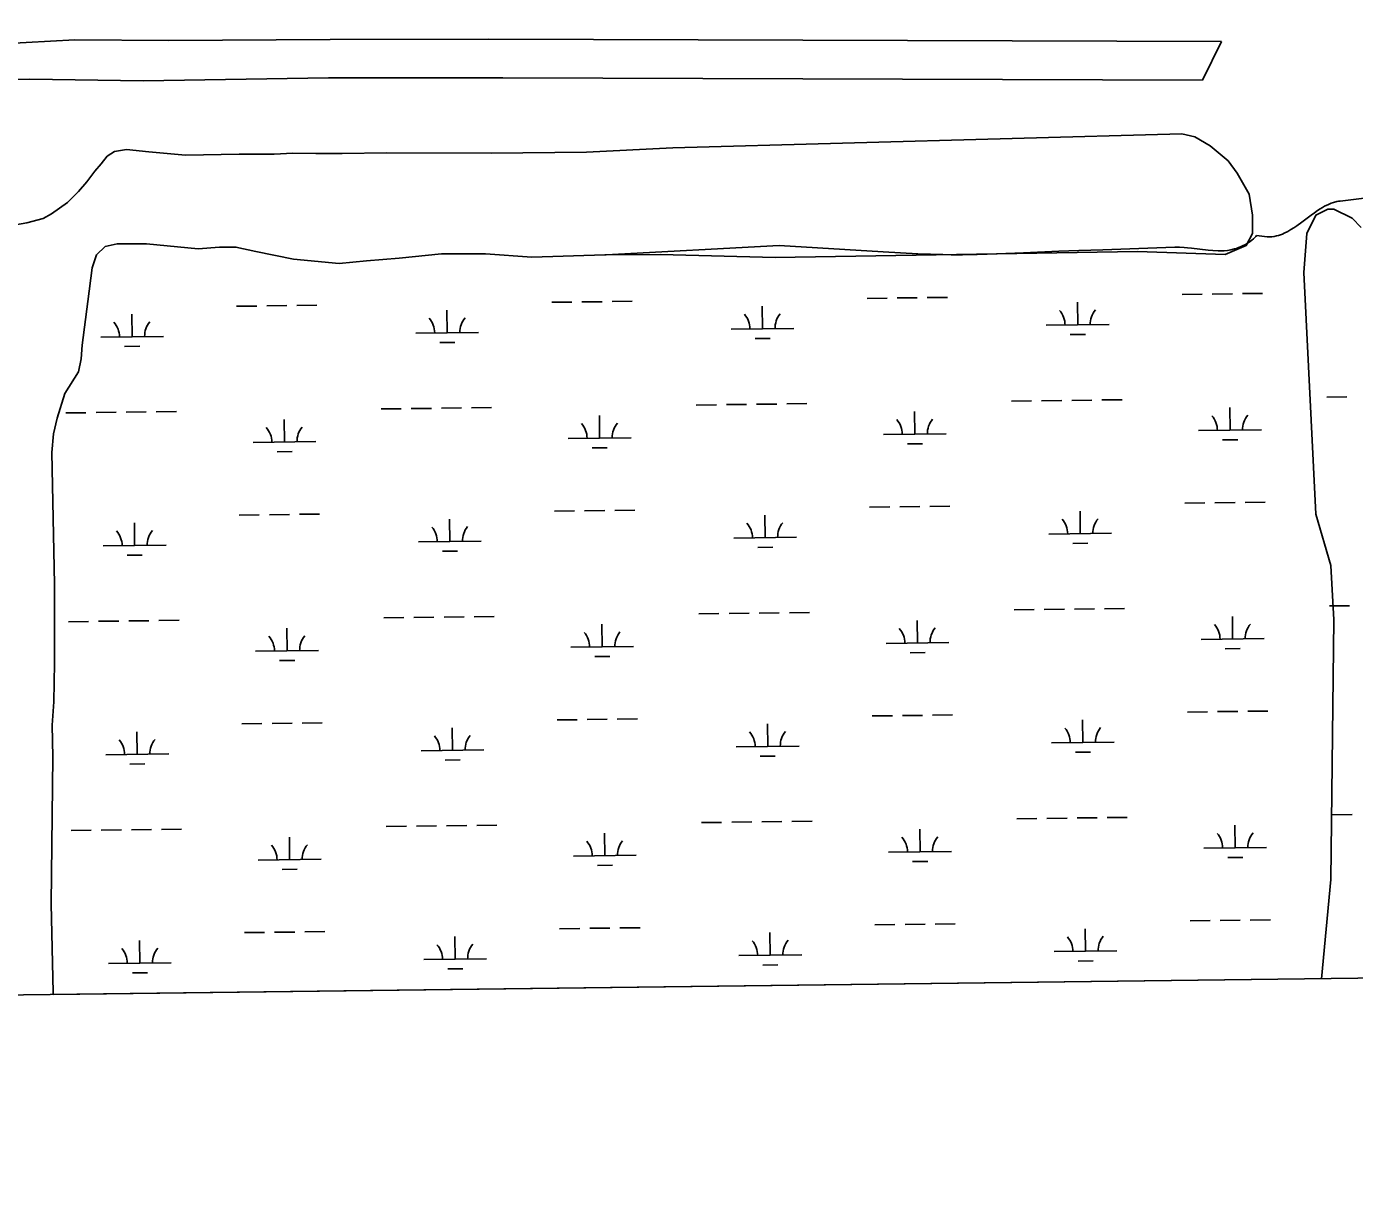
# Model space of a CAD drawing. Extents: x 3715084 to 3753216, y 488173 to 513963.
# Drawn here: x 3742980 to 3745094, y 493591 to 495429 of the extents above; entities that cross this region are included whole.
import ezdxf

# ---------------------------------------------------------------- set-up
doc = ezdxf.new("R2010")
doc.units = 0
for name, color, linetype in [('V-GRID-FRAM', 7, 'Continuous'), ('V-LEVE-TOET', 7, 'Continuous'), ('V-TOPO-SHOR', 7, 'Continuous'), ('V-WETL-SWMP', 7, 'Continuous')]:
    doc.layers.add(name, color=color, linetype=linetype)

msp = doc.modelspace()

# ---------------------------------------------------------------- linework, layer by layer
at = {"layer": 'V-GRID-FRAM'}
msp.add_lwpolyline([(3719350.3, 493590.7), (3719130.8, 511772.1), (3750813.3, 512168.5), (3751048.6, 493987.2), (3719350.3, 493590.7)], dxfattribs=at)
at = {"layer": 'V-LEVE-TOET'}
msp.add_line((3744852.2, 495343.4), (3744882.4, 495405.5), dxfattribs=at)
for points in [[(3739753.1, 495360), (3739903.9, 495360.1), (3740102.9, 495362.6), (3740316.1, 495363.7), (3740491.2, 495365.8), (3740673.7, 495368.8), (3740842, 495370.8), (3741048.8, 495375.2), (3741222, 495380.2), (3741424.9, 495380.8), (3741637.2, 495383.3), (3741895.7, 495385.4), (3742150.9, 495388.5), (3742396.7, 495394.5), (3742665, 495394.6), (3742901.1, 495399.6), (3743056.3, 495408), (3743205.6, 495406.6), (3743463.1, 495408.2), (3743715.8, 495408.8), (3744882.4, 495405.5)], [(3744852.2, 495343.4), (3743737.8, 495347.4), (3743460.7, 495347.2), (3743165.6, 495342.7), (3742985.1, 495345), (3742798.2, 495344), (3742652.4, 495337), (3742496.8, 495329.6), (3742321.6, 495318.8), (3742182.1, 495317.8), (3741961.6, 495311.3), (3741736.7, 495317.5), (3741578.2, 495315.5), (3741370.3, 495312), (3741118.6, 495309.4), (3740875.7, 495306.8), (3740591.3, 495303.3), (3740268.3, 495295.8), (3740012.2, 495290.8), (3739822.4, 495288.2), (3739761, 495284.8)]]:
    msp.add_lwpolyline(points, dxfattribs=at)
at = {"layer": 'V-TOPO-SHOR'}
msp.add_line((3743988.8, 495065.7), (3744171.5, 495061), dxfattribs=at)
for points in [[(3744008.9, 495235.6), (3744819, 495258.4)], [(3744171.5, 495061), (3744748.6, 495070.7), (3744888.1, 495065.8), (3744921.8, 495080.3), (3744931.4, 495099.5), (3744931.4, 495128.4), (3744926.6, 495162), (3744907.4, 495195.7), (3744892.9, 495214.9), (3744864.1, 495239), (3744840, 495253.4), (3744819, 495258.4)], [(3742979.9, 495116.6), (3743005.9, 495123.2), (3743019.2, 495130.6), (3743045.1, 495148.6), (3743062.4, 495166.5), (3743075.7, 495181.9), (3743088.4, 495198.5), (3743098.3, 495210.5), (3743108.3, 495222.5), (3743119.6, 495229.8), (3743138.9, 495233.1), (3743174.2, 495229.2), (3743232.8, 495223.9), (3743318, 495225.9), (3743373.9, 495225.9), (3743403.9, 495227.3), (3743440.5, 495226.7), (3743482.4, 495226.7), (3743553, 495228), (3743719.4, 495227.5), (3743871.1, 495228.9), (3744008.9, 495235.6)], [(3745104.6, 495109.1), (3745090.1, 495123.6), (3745061.3, 495138), (3745051.7, 495138), (3745032.4, 495128.4), (3745018, 495099.5), (3745013.2, 495037), (3745032.4, 494652.2), (3745056.5, 494570.4), (3745061.3, 494483.9), (3745056.5, 494070.2), (3745041.4, 493912.1)], [(3742949.9, 495111.2), (3742979.9, 495116.6)], [(3743022.1, 493886.8), (3743021.9, 493890.1), (3743019.1, 494031.2), (3743021.7, 494265.4), (3743020.4, 494316), (3743023.1, 494353), (3743024.4, 494414.6), (3743024.3, 494540.6), (3743020.1, 494750.2), (3743022.8, 494780.3), (3743028.3, 494804.9), (3743040.6, 494844.7), (3743062.5, 494878.9), (3743066.6, 494899.5), (3743068, 494921.4), (3743077.5, 494991.2), (3743084.3, 495044.6), (3743091.2, 495065.2), (3743104.9, 495078.9), (3743124, 495083), (3743170.6, 495083), (3743252.8, 495074.9), (3743287, 495077.6), (3743313, 495077.6), (3743344.5, 495070.8), (3743404.8, 495058.5), (3743477.4, 495051.7), (3743521.2, 495055.8), (3743573.2, 495060), (3743640.3, 495066.8), (3743710.2, 495066.9), (3743784.1, 495061.4), (3743900.5, 495065.6), (3743988.8, 495065.7)]]:
    msp.add_lwpolyline(points, dxfattribs=at)
at = {"layer": 'V-WETL-SWMP'}
for p, q in [((3745043.2, 495140.9), (3745046.5, 495142.7)), ((3745046.5, 495142.7), (3745052.5, 495145.6)), ((3745052.5, 495145.6), (3745057, 495147.5)), ((3745057, 495147.5), (3745060.5, 495148.7)), ((3745060.5, 495148.7), (3745065.7, 495150.1)), ((3745065.7, 495150.1), (3745068.4, 495150.7)), ((3745068.4, 495150.7), (3745071.1, 495151.1)), ((3745071.1, 495151.1), (3745109.3, 495155.8)), ((3745010.4, 495117.6), (3745024.9, 495128.5)), ((3745024.9, 495128.5), (3745030.3, 495132.5)), ((3745030.3, 495132.5), (3745035.2, 495135.8)), ((3745035.2, 495135.8), (3745039.4, 495138.6)), ((3745039.4, 495138.6), (3745043.2, 495140.9)), ((3744982.2, 495099.8), (3744987.8, 495102.5)), ((3744987.8, 495102.5), (3744992.9, 495105.5)), ((3744992.9, 495105.5), (3744997.7, 495108.5)), ((3744997.7, 495108.5), (3745002.2, 495111.6)), ((3745002.2, 495111.6), (3745010.4, 495117.6)), ((3743104.9, 495078.9), (3743124, 495083)), ((3743124, 495083), (3743170.6, 495083)), ((3743170.6, 495083), (3743252.8, 495074.9)), ((3743902.4, 495065.6), (3744177.8, 495080)), ((3744177.8, 495080), (3744343.5, 495070.4)), ((3744912.5, 495078.1), (3744915.9, 495079.6)), ((3744915.9, 495079.6), (3744919.3, 495081.3)), ((3744919.3, 495081.3), (3744922.9, 495083.4)), ((3744922.9, 495083.4), (3744926.6, 495085.8)), ((3744926.6, 495085.8), (3744930.4, 495088.5)), ((3744930.4, 495088.5), (3744933.1, 495090.8)), ((3744933.1, 495090.8), (3744935.5, 495093.2)), ((3744935.5, 495093.2), (3744936.8, 495094.8)), ((3744936.8, 495094.8), (3744937.8, 495096.2)), ((3744937.8, 495096.2), (3744954.9, 495094.1)), ((3744954.9, 495094.1), (3744958.9, 495094.1)), ((3744958.9, 495094.1), (3744962.7, 495094.3)), ((3744962.7, 495094.3), (3744966.3, 495094.8)), ((3744966.3, 495094.8), (3744969.8, 495095.5)), ((3744969.8, 495095.5), (3744973.1, 495096.3)), ((3744973.1, 495096.3), (3744976.3, 495097.4)), ((3744976.3, 495097.4), (3744979.3, 495098.5)), ((3744979.3, 495098.5), (3744982.2, 495099.8)), ((3743084.3, 495044.6), (3743091.2, 495065.2)), ((3743091.2, 495065.2), (3743104.9, 495078.9)), ((3743252.8, 495074.9), (3743287, 495077.6)), ((3743287, 495077.6), (3743313, 495077.6)), ((3743313, 495077.6), (3743344.5, 495070.8)), ((3743344.5, 495070.8), (3743404.8, 495058.5)), ((3743404.8, 495058.5), (3743477.4, 495051.7)), ((3743521.2, 495055.8), (3743573.2, 495060)), ((3743573.2, 495060), (3743640.3, 495066.8)), ((3743640.3, 495066.8), (3743710.2, 495066.9)), ((3743710.2, 495066.9), (3743784.1, 495061.4)), ((3743784.1, 495061.4), (3743900.5, 495065.6)), ((3743900.5, 495065.6), (3743902.4, 495065.6)), ((3744343.5, 495070.4), (3744398.7, 495067.2)), ((3744398.7, 495067.2), (3744418.7, 495066.2)), ((3744418.7, 495066.2), (3744438.6, 495065.7)), ((3744438.6, 495065.7), (3744452, 495065.5)), ((3744452, 495065.5), (3744469.7, 495065.5)), ((3744469.7, 495065.5), (3744493.4, 495065.9)), ((3744493.4, 495065.9), (3744525, 495066.8)), ((3744525, 495066.8), (3744567.1, 495068.5)), ((3744567.1, 495068.5), (3744623.3, 495071)), ((3744623.3, 495071), (3744655.4, 495072.1)), ((3744655.4, 495072.1), (3744693.6, 495073.3)), ((3744693.6, 495073.3), (3744808.2, 495077.4)), ((3744808.2, 495077.4), (3744815.6, 495077.4)), ((3744815.6, 495077.4), (3744823, 495077.1)), ((3744823, 495077.1), (3744827.9, 495076.6)), ((3744827.9, 495076.6), (3744834.5, 495075.9)), ((3744834.5, 495075.9), (3744860.9, 495072.7)), ((3744860.9, 495072.7), (3744868.4, 495072.1)), ((3744868.4, 495072.1), (3744877, 495071.7)), ((3744877, 495071.7), (3744881.5, 495071.8)), ((3744881.5, 495071.8), (3744886.4, 495072)), ((3744886.4, 495072), (3744891.6, 495072.5)), ((3744891.6, 495072.5), (3744897.2, 495073.4)), ((3744897.2, 495073.4), (3744903.1, 495074.8)), ((3744903.1, 495074.8), (3744906.1, 495075.7)), ((3744906.1, 495075.7), (3744909.3, 495076.8)), ((3744909.3, 495076.8), (3744912.5, 495078.1)), ((3743077.5, 494991.2), (3743084.3, 495044.6)), ((3743477.4, 495051.7), (3743521.2, 495055.8)), ((3744317.9, 494996), (3744349.9, 494996.4)), ((3744365.9, 494996.6), (3744397.9, 494997)), ((3744413.9, 494997.2), (3744445.9, 494997.6)), ((3744819.8, 495002.3), (3744851.7, 495002.7)), ((3744867.7, 495002.9), (3744899.7, 495003.3)), ((3744915.7, 495003.5), (3744947.7, 495003.9)), ((3743068, 494921.4), (3743077.5, 494991.2)), ((3743314.1, 494983.4), (3743346.1, 494983.8)), ((3743362.1, 494984), (3743394.1, 494984.4)), ((3743410.1, 494984.6), (3743442.1, 494985)), ((3743649.5, 494941.2), (3743649.1, 494977.2)), ((3743816, 494989.7), (3743848, 494990.1)), ((3743864, 494990.3), (3743896, 494990.7)), ((3743912, 494990.9), (3743944, 494991.3)), ((3744151.4, 494947.5), (3744151, 494983.5)), ((3744653.3, 494953.7), (3744652.8, 494989.7)), ((3743147.7, 494934.9), (3743147.2, 494970.9)), ((3744603.3, 494953.1), (3744703.3, 494954.4)), ((3743097.7, 494934.3), (3743197.7, 494935.5)), ((3743599.5, 494940.6), (3743699.5, 494941.8)), ((3744101.4, 494946.8), (3744201.4, 494948.1)), ((3744139.6, 494931.9), (3744163.6, 494932.2)), ((3744641.5, 494938.2), (3744665.5, 494938.5)), ((3743066.6, 494899.5), (3743068, 494921.4)), ((3743135.9, 494919.3), (3743159.9, 494919.6)), ((3743637.7, 494925.6), (3743661.7, 494925.9)), ((3743062.5, 494878.9), (3743066.6, 494899.5)), ((3743040.6, 494844.7), (3743062.5, 494878.9)), ((3743028.3, 494804.9), (3743040.6, 494844.7)), ((3744046.1, 494826.1), (3744078.1, 494826.5)), ((3744094.1, 494826.7), (3744126.1, 494827.1)), ((3744142.1, 494827.3), (3744174.1, 494827.7)), ((3744190.1, 494827.9), (3744222.1, 494828.3)), ((3744547.9, 494832.3), (3744579.9, 494832.7)), ((3744595.9, 494832.9), (3744627.9, 494833.3)), ((3744643.9, 494833.5), (3744675.9, 494833.9)), ((3744691.9, 494834.1), (3744723.9, 494834.5)), ((3745049.8, 494838.6), (3745081.8, 494839)), ((3743022.8, 494780.3), (3743028.3, 494804.9)), ((3743042.3, 494813.5), (3743074.3, 494813.9)), ((3743090.3, 494814.1), (3743122.3, 494814.5)), ((3743138.3, 494814.7), (3743170.3, 494815.1)), ((3743186.3, 494815.3), (3743218.3, 494815.7)), ((3743544.2, 494819.8), (3743576.2, 494820.2)), ((3743592.2, 494820.4), (3743624.2, 494820.8)), ((3743640.2, 494821), (3743672.2, 494821.4)), ((3743688.2, 494821.6), (3743720.2, 494822)), ((3743892.1, 494773.4), (3743891.7, 494809.4)), ((3744394, 494779.7), (3744393.6, 494815.7)), ((3744895.9, 494785.9), (3744895.4, 494821.9)), ((3743390.3, 494767.1), (3743389.8, 494803.1)), ((3744845.9, 494785.3), (3744945.9, 494786.6)), ((3743020.1, 494750.2), (3743022.8, 494780.3)), ((3743340.3, 494766.5), (3743440.3, 494767.8)), ((3743842.1, 494772.8), (3743942.1, 494774)), ((3744344, 494779), (3744444, 494780.3)), ((3744382.2, 494764.1), (3744406.2, 494764.4)), ((3744884.1, 494770.4), (3744908.1, 494770.7)), ((3743024.3, 494540.6), (3743020.1, 494750.2)), ((3743378.5, 494751.5), (3743402.5, 494751.8)), ((3743880.3, 494757.8), (3743904.3, 494758.1)), ((3743820.2, 494657.1), (3743852.2, 494657.5)), ((3743868.2, 494657.7), (3743900.2, 494658.1)), ((3743916.2, 494658.3), (3743948.2, 494658.7)), ((3744322, 494663.3), (3744354, 494663.7)), ((3744370, 494663.9), (3744402, 494664.3)), ((3744418, 494664.5), (3744450, 494664.9)), ((3744657.4, 494621.1), (3744657, 494657.1)), ((3744823.9, 494669.6), (3744855.9, 494670)), ((3744871.9, 494670.2), (3744903.9, 494670.6)), ((3744919.9, 494670.8), (3744951.9, 494671.2)), ((3743151.8, 494602.3), (3743151.4, 494638.3)), ((3743318.3, 494650.8), (3743350.3, 494651.2)), ((3743366.3, 494651.4), (3743398.3, 494651.8)), ((3743414.3, 494652), (3743446.3, 494652.4)), ((3743653.7, 494608.5), (3743653.3, 494644.5)), ((3744155.6, 494614.8), (3744155.1, 494650.8)), ((3744105.6, 494614.2), (3744205.6, 494615.4)), ((3744607.4, 494620.5), (3744707.4, 494621.7)), ((3743101.8, 494601.7), (3743201.8, 494602.9)), ((3743603.7, 494607.9), (3743703.7, 494609.2)), ((3743641.9, 494593), (3743665.9, 494593.3)), ((3744143.8, 494599.2), (3744167.8, 494599.5)), ((3744645.6, 494605.5), (3744669.6, 494605.8)), ((3743140, 494586.7), (3743164, 494587)), ((3743024.4, 494414.6), (3743024.3, 494540.6)), ((3743548.4, 494487.2), (3743580.4, 494487.5)), ((3743596.4, 494487.7), (3743628.4, 494488.1)), ((3743644.4, 494488.3), (3743676.4, 494488.7)), ((3743692.4, 494488.9), (3743724.4, 494489.3)), ((3744050.2, 494493.4), (3744082.2, 494493.8)), ((3744098.2, 494494), (3744130.2, 494494.4)), ((3744146.2, 494494.6), (3744178.2, 494495)), ((3744194.2, 494495.2), (3744226.2, 494495.6)), ((3744552.1, 494499.7), (3744584.1, 494500.1)), ((3744600.1, 494500.3), (3744632.1, 494500.7)), ((3744648.1, 494500.9), (3744680.1, 494501.3)), ((3744696.1, 494501.5), (3744728.1, 494501.9)), ((3744900, 494453.3), (3744899.6, 494489.3)), ((3745054, 494506), (3745086, 494506.4)), ((3743046.5, 494480.9), (3743078.5, 494481.3)), ((3743094.5, 494481.5), (3743126.5, 494481.9)), ((3743142.5, 494482.1), (3743174.5, 494482.5)), ((3743190.5, 494482.7), (3743222.5, 494483.1)), ((3743394.4, 494434.5), (3743394, 494470.5)), ((3743896.3, 494440.8), (3743895.8, 494476.7)), ((3744398.2, 494447), (3744397.7, 494483)), ((3744348.2, 494446.4), (3744448.2, 494447.6)), ((3744850, 494452.7), (3744950, 494453.9)), ((3743344.4, 494433.9), (3743444.4, 494435.1)), ((3743846.3, 494440.1), (3743946.3, 494441.4)), ((3743884.5, 494425.2), (3743908.5, 494425.5)), ((3744386.4, 494431.4), (3744410.3, 494431.7)), ((3744888.2, 494437.7), (3744912.2, 494438)), ((3743023.1, 494353), (3743024.4, 494414.6)), ((3743382.6, 494418.9), (3743406.6, 494419.2)), ((3743020.3, 494316), (3743023.1, 494353)), ((3743322.5, 494318.1), (3743354.5, 494318.5)), ((3743370.5, 494318.7), (3743402.5, 494319.1)), ((3743418.5, 494319.3), (3743450.5, 494319.7)), ((3743824.3, 494324.4), (3743856.3, 494324.8)), ((3743872.3, 494325), (3743904.3, 494325.4)), ((3743920.3, 494325.6), (3743952.3, 494326)), ((3744159.7, 494282.2), (3744159.3, 494318.2)), ((3744326.2, 494330.7), (3744358.2, 494331.1)), ((3744374.2, 494331.3), (3744406.2, 494331.7)), ((3744422.2, 494331.9), (3744454.2, 494332.3)), ((3744661.6, 494288.4), (3744661.1, 494324.4)), ((3744828.1, 494337), (3744860.1, 494337.4)), ((3744876.1, 494337.6), (3744908.1, 494338)), ((3744924.1, 494338.2), (3744956.1, 494338.6)), ((3743021.7, 494265.4), (3743020.3, 494316)), ((3743156, 494269.6), (3743155.5, 494305.6)), ((3743657.9, 494275.9), (3743657.4, 494311.9)), ((3743607.9, 494275.3), (3743707.9, 494276.5)), ((3744109.7, 494281.5), (3744209.7, 494282.8)), ((3744611.6, 494287.8), (3744711.6, 494289.1)), ((3743019.1, 494031.2), (3743021.7, 494265.4)), ((3743106, 494269), (3743206, 494270.3)), ((3743646.1, 494260.3), (3743670.1, 494260.6)), ((3744147.9, 494266.6), (3744171.9, 494266.9)), ((3744649.8, 494272.9), (3744673.8, 494273.2)), ((3743144.2, 494254), (3743168.2, 494254.3)), ((3745058.1, 494173.3), (3745090.1, 494173.7)), ((3743098.7, 494148.8), (3743130.6, 494149.2)), ((3743146.6, 494149.4), (3743178.6, 494149.8)), ((3743194.6, 494150), (3743226.6, 494150.4)), ((3743552.5, 494154.5), (3743584.5, 494154.9)), ((3743600.5, 494155.1), (3743632.5, 494155.5)), ((3743648.5, 494155.7), (3743680.5, 494156.1)), ((3743696.5, 494156.3), (3743728.5, 494156.7)), ((3744054.4, 494160.8), (3744086.4, 494161.2)), ((3744102.4, 494161.4), (3744134.4, 494161.8)), ((3744150.4, 494162), (3744182.4, 494162.4)), ((3744198.4, 494162.6), (3744230.4, 494163)), ((3744402.3, 494114.4), (3744401.9, 494150.4)), ((3744556.3, 494167), (3744588.3, 494167.4)), ((3744604.3, 494167.6), (3744636.3, 494168)), ((3744652.3, 494168.2), (3744684.3, 494168.6)), ((3744700.2, 494168.8), (3744732.2, 494169.2)), ((3744904.2, 494120.6), (3744903.7, 494156.6)), ((3743050.7, 494148.2), (3743082.7, 494148.6)), ((3743398.6, 494101.8), (3743398.1, 494137.8)), ((3743900.4, 494108.1), (3743900, 494144.1)), ((3743850.5, 494107.5), (3743950.4, 494108.7)), ((3744352.3, 494113.8), (3744452.3, 494115)), ((3744854.2, 494120), (3744954.2, 494121.3)), ((3743348.6, 494101.2), (3743448.6, 494102.5)), ((3743386.8, 494086.3), (3743410.8, 494086.6)), ((3743888.6, 494092.5), (3743912.6, 494092.8)), ((3744390.5, 494098.8), (3744414.5, 494099.1)), ((3744892.4, 494105.1), (3744916.4, 494105.4)), ((3743021.9, 493890.1), (3743019.1, 494031.2)), ((3744832.2, 494004.3), (3744864.2, 494004.7)), ((3744880.2, 494004.9), (3744912.2, 494005.3)), ((3744928.2, 494005.5), (3744960.2, 494005.9)), ((3743326.6, 493985.5), (3743358.6, 493985.9)), ((3743374.6, 493986.1), (3743406.6, 493986.5)), ((3743422.6, 493986.7), (3743454.6, 493987.1)), ((3743828.5, 493991.8), (3743860.5, 493992.2)), ((3743876.5, 493992.4), (3743908.5, 493992.8)), ((3743924.5, 493993), (3743956.5, 493993.4)), ((3744163.9, 493949.5), (3744163.4, 493985.5)), ((3744330.4, 493998), (3744362.4, 493998.4)), ((3744378.4, 493998.6), (3744410.3, 493999)), ((3744426.3, 493999.2), (3744458.3, 493999.6)), ((3744665.8, 493955.8), (3744665.3, 493991.8)), ((3743160.1, 493937), (3743159.7, 493973)), ((3743662, 493943.2), (3743661.6, 493979.2)), ((3743110.2, 493936.4), (3743210.1, 493937.6)), ((3743612, 493942.6), (3743712, 493943.9)), ((3744113.9, 493948.9), (3744213.9, 493950.1)), ((3744615.8, 493955.2), (3744715.7, 493956.4)), ((3744653.9, 493940.2), (3744677.9, 493940.5)), ((3745387.5, 493916.4), (3743022.1, 493886.8)), ((3743148.3, 493921.4), (3743172.3, 493921.7)), ((3743650.2, 493927.7), (3743674.2, 493928)), ((3744152.1, 493933.9), (3744176.1, 493934.2)), ((3743022.1, 493886.8), (3743021.9, 493890.1))]:
    msp.add_line(p, q, dxfattribs=at)
for centre, start, end in [((3744598, 494953.5), 359.9442, 41.4878), ((3744708.5, 494954.9), 139.9442, 181.4878), ((3743092.4, 494934.7), 359.9442, 41.4878), ((3743202.9, 494936.1), 139.9442, 181.4878), ((3743594.3, 494941), 359.9442, 41.4878), ((3743704.8, 494942.4), 139.9442, 181.4878), ((3744096.2, 494947.3), 359.9442, 41.4878), ((3744206.6, 494948.6), 139.9442, 181.4878), ((3744840.6, 494785.7), 359.9442, 41.4878), ((3744951.1, 494787.1), 139.9442, 181.4878), ((3743335, 494766.9), 359.9442, 41.4878), ((3743445.5, 494768.3), 139.9442, 181.4878), ((3743836.9, 494773.2), 359.9442, 41.4878), ((3743947.4, 494774.6), 139.9442, 181.4878), ((3744338.8, 494779.5), 359.9442, 41.4878), ((3744449.2, 494780.8), 139.9442, 181.4878), ((3744100.3, 494614.6), 359.9442, 41.4878), ((3744210.8, 494616), 139.9442, 181.4878), ((3744602.2, 494620.9), 359.9442, 41.4878), ((3744712.7, 494622.3), 139.9442, 181.4878), ((3743096.6, 494602.1), 359.9442, 41.4878), ((3743207.1, 494603.4), 139.9442, 181.4878), ((3743598.5, 494608.3), 359.9442, 41.4878), ((3743708.9, 494609.7), 139.9442, 181.4878), ((3744342.9, 494446.8), 359.9442, 41.4878), ((3744453.4, 494448.2), 139.9442, 181.4878), ((3744844.8, 494453.1), 359.9442, 41.4878), ((3744955.3, 494454.5), 139.9442, 181.4878), ((3743339.2, 494434.3), 359.9442, 41.4878), ((3743449.7, 494435.6), 139.9442, 181.4878), ((3743841, 494440.5), 359.9442, 41.4878), ((3743951.5, 494441.9), 139.9442, 181.4878), ((3743602.6, 494275.7), 359.9442, 41.4878), ((3743713.1, 494277.1), 139.9442, 181.4878), ((3744104.5, 494282), 359.9442, 41.4878), ((3744215, 494283.3), 139.9442, 181.4878), ((3744606.4, 494288.2), 359.9442, 41.4878), ((3744716.8, 494289.6), 139.9442, 181.4878), ((3743100.7, 494269.4), 359.9442, 41.4878), ((3743211.2, 494270.8), 139.9442, 181.4878), ((3743845.2, 494107.9), 359.9442, 41.4878), ((3743955.7, 494109.3), 139.9442, 181.4878), ((3744347.1, 494114.2), 359.9442, 41.4878), ((3744457.5, 494115.5), 139.9442, 181.4878), ((3744848.9, 494120.4), 359.9442, 41.4878), ((3744959.4, 494121.8), 139.9442, 181.4878), ((3743343.3, 494101.6), 359.9442, 41.4878), ((3743453.8, 494103), 139.9442, 181.4878), ((3743104.9, 493936.8), 359.9442, 41.4878), ((3743215.4, 493938.1), 139.9442, 181.4878), ((3743606.8, 493943), 359.9442, 41.4878), ((3743717.2, 493944.4), 139.9442, 181.4878), ((3744108.6, 493949.3), 359.9442, 41.4878), ((3744219.1, 493950.7), 139.9442, 181.4878), ((3744610.5, 493955.6), 359.9442, 41.4878), ((3744721, 493957), 139.9442, 181.4878)]:
    msp.add_arc(centre, 35.2, start, end, dxfattribs=at)

doc.saveas('drawing.dxf')
